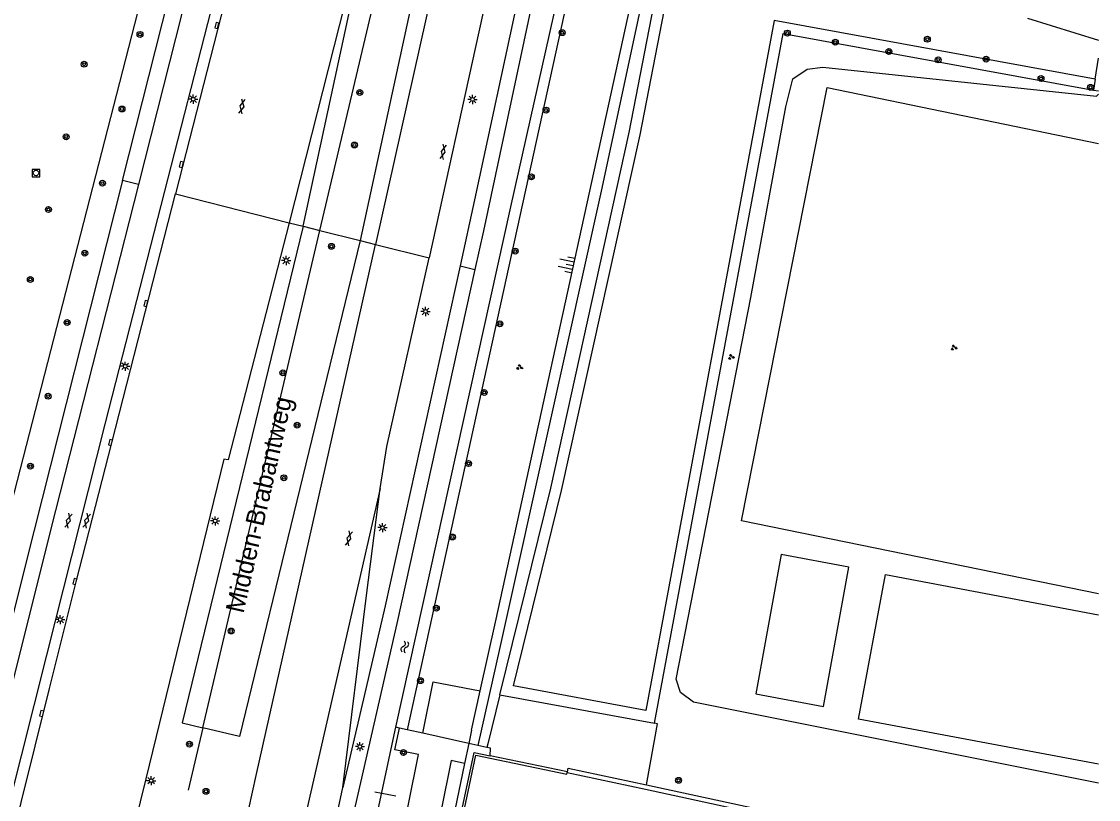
# Model space of a CAD drawing. Extents: x 130998 to 133001, y 398999 to 403002.
# Drawn here: x 132854 to 133000, y 399559.9 to 399665.4 of the extents above; entities that cross this region are included whole.
import ezdxf

# ---------------------------------------------------------------- set-up
doc = ezdxf.new("R2010")
doc.units = 0
for name, color, linetype in [('gg-afsc-hekwerk', 7, 'Continuous'), ('gg-afsc-muur', 7, 'Continuous'), ('gg-anno-openbare ruimte label', 7, 'Continuous'), ('gg-knt-BGT kruinlijn', 7, 'Continuous'), ('gg-knt-bovenkant onderkant talud', 7, 'Continuous'), ('gg-knt-verharding', 7, 'Continuous'), ('gg-knt-verharding nz', 7, 'Continuous'), ('gg-kntw-bovenkant insteek waterloop', 7, 'Continuous'), ('gg-kwrk-duiker nz buis', 7, 'Continuous'), ('gt-grn-groengrens', 7, 'Continuous'), ('gt-grn-groengrens NZ', 7, 'Continuous'), ('gt-grn-groenlijn', 7, 'Continuous'), ('gt-grn-weggrens', 7, 'Continuous'), ('gt-symb-boom', 7, 'Continuous'), ('gt-symb-gesloten verharding', 7, 'Continuous'), ('gt-symb-groenvak', 7, 'Continuous'), ('gt-symb-kolk', 7, 'Continuous'), ('gt-symb-lichtmast', 7, 'Continuous'), ('gt-symb-rioolschacht', 7, 'Continuous'), ('gt-symb-talud symbool', 7, 'Continuous'), ('gt-symb-watersymbool', 7, 'Continuous')]:
    doc.layers.add(name, color=color, linetype=linetype)

# ---------------------------------------------------------------- blocks, each defined once
blk = doc.blocks.new('gt0-BOOM')
at = {"layer": 'gt-symb-boom'}
for radius in [0.4, 0.2]:
    blk.add_circle((0, 0), radius, dxfattribs=at)
blk = doc.blocks.new('gt0-KOLK')
at = {"layer": 'gt-symb-kolk'}
blk.add_lwpolyline([(0, 0), (0.37, 0), (0.37, 0.4), (-0.38, 0.4), (-0.38, 0), (0, 0)], dxfattribs=at)
blk = doc.blocks.new('gt0-LMAST')
at = {"layer": 'gt-symb-lichtmast'}
for p, q in [((-0.18, 0.17), (-0.45, 0.44)), ((-0.01, 0.25), (-0.01, 0.62)), ((0.17, 0.17), (0.44, 0.44)), ((-0.26, 0), (-0.63, 0)), ((-0.18, -0.18), (-0.45, -0.45)), ((-0.01, -0.25), (-0.01, -0.63)), ((0.44, -0.45), (0.17, -0.18)), ((0.24, 0), (0.62, 0))]:
    blk.add_line(p, q, dxfattribs=at)
blk.add_circle((-0.01, 0), 0.25, dxfattribs=at)
blk = doc.blocks.new('gt0-GESVH1')
at = {"layer": 'gt-symb-gesloten verharding'}
for p, q in [((-0.99, -0.26), (0.01, 0.24)), ((0.01, -0.26), (-0.99, 0.24)), ((0.01, 0.24), (1.01, -0.26)), ((1.01, 0.24), (0.01, -0.26))]:
    blk.add_line(p, q, dxfattribs=at)
blk = doc.blocks.new('gt0-RS')
at = {"layer": 'gt-symb-rioolschacht'}
blk.add_lwpolyline([(-0.5, -0.5), (0.5, -0.5), (0.5, 0.5), (-0.5, 0.5)], close=True, dxfattribs=at)
blk.add_circle((0, 0), 0.375, dxfattribs=at)
blk = doc.blocks.new('gt0-GRVAK')
at = {"layer": 'gt-symb-groenvak'}
for p, q in [((-0.11, 0.19), (-0.23, 0.24)), ((-0.18, 0.15), (0.09, 0.15)), ((-0.09, 0.21), (-0.16, 0.32)), ((-0.05, 0.21), (-0.05, 0.39)), ((0, 0.21), (0.06, 0.32)), ((0.01, 0.19), (0.13, 0.24)), ((0.26, -0.05), (0.2, 0.06)), ((0.3, -0.05), (0.3, 0.13)), ((0.35, -0.05), (0.41, 0.06)), ((-0.24, -0.23), (-0.36, -0.18)), ((-0.32, -0.26), (-0.05, -0.26)), ((-0.23, -0.21), (-0.29, -0.09)), ((-0.18, -0.2), (-0.18, -0.02)), ((-0.14, -0.21), (-0.07, -0.09)), ((-0.12, -0.23), (0, -0.18)), ((0.24, -0.07), (0.12, -0.02)), ((0.17, -0.11), (0.44, -0.11)), ((0.37, -0.07), (0.49, -0.02))]:
    blk.add_line(p, q, dxfattribs=at)
blk = doc.blocks.new('gt0-TALUD_1')
at = {"layer": 'gt-symb-talud symbool'}
for p, q in [((-1, -1), (-1, 0)), ((-0.5, -2), (-0.5, 0)), ((0, -1), (0, 0)), ((0.5, -2), (0.5, 0)), ((1, -1), (1, 0))]:
    blk.add_line(p, q, dxfattribs=at)
blk = doc.blocks.new('gt0-WA')
at = {"layer": 'gt-symb-watersymbool'}
for centre, start, end in [((-0.32, 0.02), 28.0725, 151.9275), ((0.43, 0.42), 208.0725, 331.9275), ((-0.32, -0.43), 28.0725, 151.9275), ((0.43, -0.03), 208.0725, 331.9275)]:
    blk.add_arc(centre, 0.425, start, end, dxfattribs=at)

msp = doc.modelspace()

# ---------------------------------------------------------------- linework, layer by layer
at = {"layer": 'gg-afsc-hekwerk'}
for p, q in [((132905.24, 399569.61), (132904.75, 399569.72)), ((132906.27, 399569.38), (132905.24, 399569.61)), ((132908.39, 399568.91), (132906.27, 399569.38)), ((132914.62, 399567.52), (132908.39, 399568.91)), ((132915.85, 399567.25), (132914.62, 399567.52)), ((132917.07, 399566.98), (132915.85, 399567.25)), ((132927.97, 399563.58), (132938.59, 399561.3)), ((132938.59, 399561.3), (132969.12, 399554.73))]:
    msp.add_line(p, q, dxfattribs=at)
for points in [[(133000, 399564.73), (132967.48, 399570.83), (132971.12, 399590.43), (133000, 399584.96)], [(132917.54, 399565.84), (132917.55, 399566.87), (132917.07, 399566.98)]]:
    msp.add_lwpolyline(points, dxfattribs=at)
at = {"layer": 'gg-afsc-muur'}
for p, q in [((132927.99, 399563.67), (132917.54, 399565.84)), ((132927.97, 399563.58), (132927.99, 399563.67))]:
    msp.add_line(p, q, dxfattribs=at)
for points in [[(132912.75, 399553.99), (132915.35, 399566.29), (132917.54, 399565.84)], [(132913.05, 399553.93), (132915.59, 399565.92), (132927.92, 399563.37), (132927.97, 399563.58)]]:
    msp.add_lwpolyline(points, dxfattribs=at)
at = {"layer": 'gg-knt-BGT kruinlijn'}
msp.add_lwpolyline([(132916.18, 399574.64), (132918.27, 399583.95), (132945.3, 399707.72), (132960.67, 399783.68), (132976.99, 399855.27), (132979.82, 399867.56)], dxfattribs=at)
at = {"layer": 'gg-knt-bovenkant onderkant talud'}
for p, q in [((132914.99, 399569.32), (132916.18, 399574.64)), ((132918.84, 399574.13), (132917.19, 399567.48)), ((132914.99, 399569.32), (132914.62, 399567.52))]:
    msp.add_line(p, q, dxfattribs=at)
for points in [[(132918.84, 399574.13), (132925.75, 399602.14), (132936.38, 399650.35), (132948.85, 399714.66), (132959.33, 399765.69), (132988.87, 399899.97), (133000, 399946.28)], [(132971.88, 399869.03), (132960.81, 399820.47), (132945.77, 399749.61), (132906.27, 399569.38)]]:
    msp.add_lwpolyline(points, dxfattribs=at)
at = {"layer": 'gg-knt-verharding'}
msp.add_line((132914.62, 399567.52), (132914.06, 399564.8), dxfattribs=at)
for points in [[(132954.52, 399872.24), (132951.92, 399860.69), (132944.56, 399827.48), (132937.22, 399794.47), (132932.05, 399770.93), (132923.22, 399731.21), (132916.45, 399700.62), (132908.86, 399665.93), (132901.97, 399635.19)], [(132962.14, 399872.47), (132959.02, 399858.61), (132944.34, 399792.4), (132939.33, 399769.67), (132930.53, 399730.09), (132923.58, 399698.53), (132916.01, 399664.03), (132909.24, 399633.35)], [(132928.19, 399857.29), (132925.68, 399850.5), (132922.68, 399842.14), (132916.02, 399814.66), (132908.31, 399783.14), (132907.21, 399778.67), (132904.46, 399766.61), (132901, 399753.18), (132897.43, 399741.04), (132894.06, 399730.64), (132890.74, 399720.77), (132887.21, 399710.45), (132884.87, 399702.47), (132882.42, 399692.93), (132869.85, 399643.31)], [(132912.43, 399776.95), (132904.99, 399747.3), (132903.94, 399743.43), (132892.19, 399708.49), (132891.56, 399706.54), (132890.98, 399704.57), (132885.75, 399684.65), (132874.84, 399642.05)], [(132901.43, 399740.52), (132890.59, 399708.5), (132889.85, 399706.06), (132889.16, 399703.6), (132885.94, 399691.45), (132873.35, 399642.43), (132865.28, 399610.8), (132857.35, 399579.47), (132852.24, 399559.02), (132847.33, 399538.95), (132847.01, 399537.87)], [(132903.23, 399688.82), (132897.8, 399667.84), (132890.29, 399638.14)], [(132869.85, 399643.31), (132858.59, 399599.11), (132850.82, 399568.23), (132843.11, 399537.92), (132839.74, 399526.96), (132837.9, 399520.68), (132836.43, 399513.35)], [(132844.07, 399518.96), (132846.11, 399527.65), (132847.38, 399532.75), (132851.98, 399551.67), (132857.77, 399574.97), (132861.41, 399589.44), (132866.24, 399608.29), (132874.84, 399642.05)], [(132890.29, 399638.14), (132882, 399605.97), (132881.4, 399606.05), (132870.83, 399562.74), (132865.5, 399541.05)], [(132880.33, 399538.3), (132885.79, 399563.16), (132901.97, 399635.19)], [(132902.6, 399602.09), (132903.53, 399607.79), (132909.24, 399633.35)], [(132897.57, 399561.55), (132900.74, 399587.56), (132902.6, 399602.09)], [(132962.72, 399572.53), (132966.16, 399591.41), (132956.99, 399593.12), (132953.55, 399574.24), (132962.72, 399572.53)], [(132914.06, 399564.8), (132908.58, 399538.39), (132906.57, 399537.15), (132904.11, 399524.54), (132905.17, 399524.27)], [(132894.69, 399549.14), (132895.74, 399553.66), (132895.93, 399553.91), (132897.57, 399561.55)]]:
    msp.add_lwpolyline(points, dxfattribs=at)
at = {"layer": 'gg-knt-verharding nz'}
msp.add_lwpolyline([(132902.6, 399602.09), (132882.51, 399514.08), (132882.88, 399511.01), (132883.54, 399508.27), (132886.12, 399507.89)], dxfattribs=at)
at = {"layer": 'gg-kntw-bovenkant insteek waterloop'}
for points in [[(132904.75, 399569.72), (132920.32, 399640.28), (132930.9, 399687.5), (132937.65, 399720.55), (132958.96, 399820.88), (132970.01, 399869.38)], [(132967.25, 399869.88), (132949.96, 399793.43), (132937.87, 399735.61), (132929.34, 399696.71), (132916.61, 399637.05), (132915.45, 399631.79)], [(132915.45, 399631.79), (132904.85, 399583.79), (132897.54, 399551.75), (132900.72, 399550.96), (132904.75, 399569.72)]]:
    msp.add_lwpolyline(points, dxfattribs=at)
at = {"layer": 'gg-kwrk-duiker nz buis'}
for p, q in [((132901.88, 399560.94), (132902.83, 399560.76)), ((132902.83, 399560.76), (132904.72, 399560.4))]:
    msp.add_line(p, q, dxfattribs=at)
at = {"layer": 'gt-grn-groengrens'}
for p, q in [((132951.25, 399872.84), (132899.91, 399635.71)), ((132867.67, 399643.86), (132892.47, 399741.95)), ((132892.16, 399637.67), (132903.23, 399688.82)), ((132990.36, 399665.85), (133000, 399662.88)), ((132999.55, 399657.61), (133000, 399660.46)), ((132999.55, 399657.61), (132999.32, 399656.12)), ((132999.32, 399656.12), (133000, 399656)), ((132869.85, 399643.31), (132867.67, 399643.86)), ((132890.29, 399638.14), (132892.16, 399637.67)), ((132878.56, 399569.65), (132894.45, 399637.09)), ((132892.16, 399637.67), (132894.45, 399637.09)), ((132894.45, 399637.09), (132899.91, 399635.71)), ((132899.91, 399635.71), (132901.97, 399635.19)), ((132913.45, 399632.29), (132915.45, 399631.79)), ((132918.84, 399574.13), (132939.81, 399570.25)), ((132917.19, 399567.48), (132917.07, 399566.98))]:
    msp.add_line(p, q, dxfattribs=at)
for points in [[(132999.55, 399657.61), (132956.05, 399665.54), (132938.61, 399572), (132920.67, 399575.32), (132927.21, 399601.8), (132937.85, 399650.05), (132950.32, 399714.37), (132960.79, 399765.38), (132990.33, 399899.64), (133000, 399939.78)], [(132894.45, 399637.09), (132912.71, 399714.35), (132949.82, 399873.1)], [(132967.25, 399869.88), (132965.06, 399870.3), (132949.9, 399804.42), (132938.84, 399750.18), (132915.42, 399641.24), (132913.45, 399632.29)], [(132981.33, 399870.51), (132968.74, 399814.34), (132957.99, 399764.15), (132951.79, 399734.46), (132938.92, 399671.97), (132932.58, 399642.4), (132918.85, 399580.55), (132915.85, 399567.25)], [(132889.34, 399742.98), (132850.51, 399592.1), (132834.91, 399526.3)], [(132939.81, 399570.25), (132957.25, 399663.79), (132999.32, 399656.12)], [(133000, 399562.13), (132945.11, 399573.13), (132943.35, 399574.41), (132942.73, 399576.25), (132952.88, 399628.01), (132957.62, 399653.87), (132958.56, 399657.65), (132960.49, 399658.96), (132962.63, 399659.25), (132999.72, 399655.31), (133000, 399655.57)], [(132867.67, 399643.86), (132854.6, 399592.15), (132837.93, 399525.45), (132834.91, 399526.3)], [(132892.16, 399637.67), (132875.78, 399570.33), (132878.56, 399569.65)], [(132899.91, 399635.71), (132883.56, 399568.44), (132878.56, 399569.65)], [(132913.45, 399632.29), (132903.28, 399586.17), (132897.57, 399561.55)], [(132908.39, 399568.91), (132909.79, 399575.86), (132916.18, 399574.64)], [(132914.06, 399564.8), (132912.24, 399565.2), (132909.47, 399551.49), (132905.06, 399552.31), (132907.81, 399566.01), (132904.59, 399566.63), (132905.24, 399569.61)], [(132938.7, 399561.89), (132940.21, 399570.18), (132939.81, 399570.25)], [(132927.99, 399563.67), (132928.09, 399564.17), (132938.7, 399561.89)], [(132938.7, 399561.89), (132969.25, 399555.31), (132969.12, 399554.73)]]:
    msp.add_lwpolyline(points, dxfattribs=at)
at = {"layer": 'gt-grn-groengrens NZ'}
msp.add_lwpolyline([(133000, 399587.82), (132951.59, 399597.72), (132963.2, 399656.45), (133000, 399648.86)], dxfattribs=at)
at = {"layer": 'gt-grn-groenlijn'}
msp.add_line((132878.56, 399569.65), (132876.56, 399561.18), dxfattribs=at)
at = {"layer": 'gt-grn-weggrens'}
for p, q in [((132874.84, 399642.05), (132890.29, 399638.14)), ((132901.97, 399635.19), (132909.24, 399633.35))]:
    msp.add_line(p, q, dxfattribs=at)

# ---------------------------------------------------------------- block references
at = {"layer": 'gt-symb-boom'}
for p in [(132870.05, 399663.67), (132927.3, 399663.9), (132957.82, 399663.85), (132964.32, 399662.61), (132976.8, 399663.01), (132971.59, 399661.36), (132862.48, 399659.62), (132978.27, 399660.21), (132984.76, 399660.31), (132992.21, 399657.68), (132998.92, 399656.49), (132899.84, 399655.8), (132867.61, 399653.55), (132925.1, 399653.41), (132860.03, 399649.77), (132899.12, 399648.67), (132864.96, 399643.5), (132923.11, 399644.35), (132857.64, 399639.93), (132896.01, 399634.93), (132862.56, 399634), (132920.93, 399634.29), (132855.18, 399630.44), (132860.16, 399624.6), (132918.85, 399624.42), (132889.43, 399617.78), (132857.59, 399614.6), (132916.72, 399615.12), (132891.36, 399610.68), (132914.6, 399605.47), (132855.2, 399605.12), (132889.56, 399603.55), (132912.41, 399595.51), (132910.23, 399585.86), (132882.41, 399582.77), (132908.07, 399576.03), (132876.75, 399567.42), (132905.77, 399566.28), (132943.07, 399562.52), (132879, 399561.02)]:
    msp.add_blockref('gt0-BOOM', p, dxfattribs=at)
at = {"layer": 'gt-symb-gesloten verharding'}
for p, rotation in [((132883.85, 399653.91), 77.93725397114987), ((132911.14, 399647.74), 77.7571404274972), ((132860.33, 399597.72), 74.6292745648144), ((132862.81, 399597.72), 74.6292745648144), ((132898.35, 399595.32), 74.99108632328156)]:
    msp.add_blockref('gt0-GESVH1', p, dxfattribs=dict(at, rotation=rotation))
at = {"layer": 'gt-symb-groenvak'}
for p in [(132950.19, 399619.92), (132980.39, 399621.18)]:
    msp.add_blockref('gt0-GRVAK', p, dxfattribs=at)
at = {"layer": 'gt-symb-groenvak', "rotation": -10.30997039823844}
msp.add_blockref('gt0-GRVAK', (132921.5, 399618.53), dxfattribs=at)
at = {"layer": 'gt-symb-kolk'}
for p, rotation in [((132880.66, 399664.84), 75.58873496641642), ((132875.84, 399645.98), 75.64421500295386), ((132871.03, 399627.14), 75.69972254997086), ((132866.24, 399608.29), 75.7552575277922), ((132861.41, 399589.44), 75.64421500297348), ((132856.91, 399571.54), 75.88039706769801)]:
    msp.add_blockref('gt0-KOLK', p, dxfattribs=dict(at, rotation=rotation))
at = {"layer": 'gt-symb-lichtmast'}
for p in [(132877.28, 399654.88), (132915.15, 399654.86), (132889.88, 399633.02), (132908.77, 399626.11), (132868.05, 399618.67), (132880.24, 399597.69), (132902.92, 399596.78), (132859.24, 399584.31), (132899.88, 399567.09), (132871.58, 399562.47)]:
    msp.add_blockref('gt0-LMAST', p, dxfattribs=at)
at = {"layer": 'gt-symb-rioolschacht'}
msp.add_blockref('gt0-RS', (132855.95, 399644.87), dxfattribs=at)
at = {"layer": 'gt-symb-talud symbool', "xscale": 1.0000284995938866, "yscale": 1.0000284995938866, "rotation": -101.77062600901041}
msp.add_blockref('gt0-TALUD_1', (132928.81, 399632.33), dxfattribs=at)
at = {"layer": 'gt-symb-watersymbool', "rotation": 77.58922528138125}
msp.add_blockref('gt0-WA', (132905.93, 399580.56), dxfattribs=at)

# ---------------------------------------------------------------- texts
at = {"layer": 'gg-anno-openbare ruimte label'}
msp.add_text('Midden-Brabantweg', height=2.5, rotation=77.2, dxfattribs=at).set_placement((132884.07, 399585.06))

doc.saveas('drawing.dxf')
